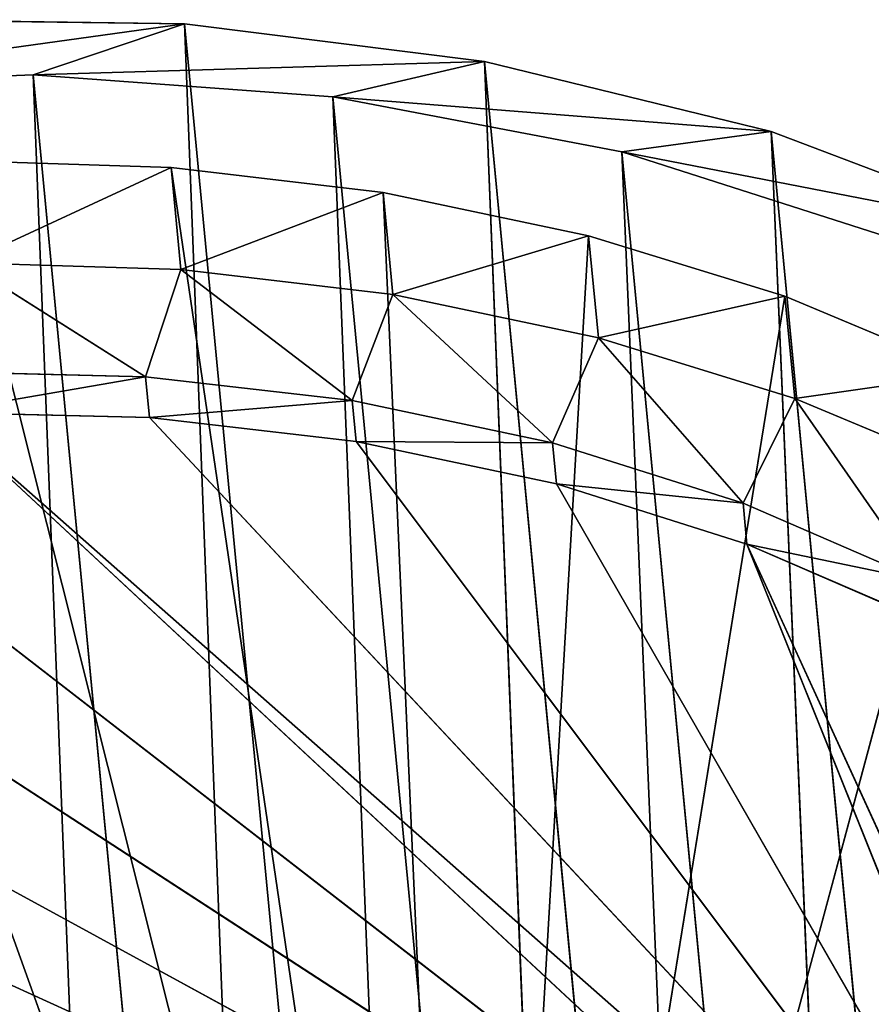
# Model space of a CAD drawing. Extents: x -3 to 171, y 0 to 111.
# Tile 656 of 656: x 138 to 150, y 98 to 111. Entities that reach past the tile are written whole.
import ezdxf

# ---------------------------------------------------------------- set-up
doc = ezdxf.new("R2010")
doc.units = 0
doc.header["$LTSCALE"] = 25.4
doc.layers.get('0').update_dxf_attribs({"color": 13, "linetype": 'CONTINUOUS'})

# ---------------------------------------------------------------- blocks, each defined once
blk = doc.blocks.new('MONO-II-BRASS-7782_STL')
at = {"color": 44}
for p, q in [((75.396, 157.201, 146.773), (5.507, 78.783, 144.085)), ((75.396, 157.201, 146.773), (5.507, 78.783, 144.085)), ((75.451, 156.81, 150.768), (5.507, 78.783, 144.085)), ((75.451, 156.81, 150.768), (5.507, 78.783, 144.085)), ((75.451, 156.81, 150.768), (5.997, 78.009, 147.994)), ((75.451, 156.81, 150.768), (5.997, 78.009, 147.994)), ((6.172, 78.356, 142.11), (76.272, 156.581, 144.84)), ((6.172, 78.356, 142.11), (76.272, 156.581, 144.84)), ((6.172, 78.356, 142.11), (76.116, 156.383, 148.793)), ((6.172, 78.356, 142.11), (76.116, 156.383, 148.793)), ((6.457, 77.766, 146.016), (76.116, 156.383, 148.793)), ((6.457, 77.766, 146.016), (76.116, 156.383, 148.793)), ((75.941, 156.036, 154.677), (5.997, 78.009, 147.994)), ((75.941, 156.036, 154.677), (5.997, 78.009, 147.994)), ((75.941, 156.036, 154.677), (6.912, 76.868, 151.733)), ((75.941, 156.036, 154.677), (6.912, 76.868, 151.733)), ((6.457, 77.766, 146.016), (76.4, 155.793, 152.699)), ((6.457, 77.766, 146.016), (76.4, 155.793, 152.699)), ((7.177, 76.798, 149.788), (76.4, 155.793, 152.699)), ((7.177, 76.798, 149.788), (76.4, 155.793, 152.699)), ((76.855, 154.896, 158.416), (6.912, 76.868, 151.733)), ((76.855, 154.896, 158.416), (6.912, 76.868, 151.733)), ((7.177, 76.798, 149.788), (77.12, 154.825, 156.472)), ((7.177, 76.798, 149.788), (77.12, 154.825, 156.472)), ((5.507, 78.783, 144.085), (5.453, 79.174, 140.09)), ((5.507, 78.783, 144.085), (5.453, 79.174, 140.09)), ((5.997, 78.009, 147.994), (5.507, 78.783, 144.085)), ((5.507, 78.783, 144.085), (6.172, 78.356, 142.11)), ((5.507, 78.783, 144.085), (6.172, 78.356, 142.11)), ((5.507, 78.783, 144.085), (6.329, 78.554, 138.157)), ((5.507, 78.783, 144.085), (6.329, 78.554, 138.157)), ((5.997, 78.009, 147.994), (5.507, 78.783, 144.085)), ((6.329, 78.554, 138.157), (6.172, 78.356, 142.11)), ((6.329, 78.554, 138.157), (6.172, 78.356, 142.11)), ((5.997, 78.009, 147.994), (6.172, 78.356, 142.11)), ((5.997, 78.009, 147.994), (6.172, 78.356, 142.11)), ((6.172, 78.356, 142.11), (6.457, 77.766, 146.016)), ((6.172, 78.356, 142.11), (6.457, 77.766, 146.016)), ((6.912, 76.868, 151.733), (5.997, 78.009, 147.994)), ((5.997, 78.009, 147.994), (6.457, 77.766, 146.016)), ((5.997, 78.009, 147.994), (6.457, 77.766, 146.016)), ((6.912, 76.868, 151.733), (5.997, 78.009, 147.994)), ((6.912, 76.868, 151.733), (6.457, 77.766, 146.016)), ((6.457, 77.766, 146.016), (7.177, 76.798, 149.788)), ((6.912, 76.868, 151.733), (6.457, 77.766, 146.016)), ((6.457, 77.766, 146.016), (7.177, 76.798, 149.788)), ((8.232, 75.386, 155.223), (6.912, 76.868, 151.733)), ((6.912, 76.868, 151.733), (7.177, 76.798, 149.788)), ((6.912, 76.868, 151.733), (7.177, 76.798, 149.788)), ((8.232, 75.386, 155.223), (6.912, 76.868, 151.733)), ((8.232, 75.386, 155.223), (7.177, 76.798, 149.788)), ((7.177, 76.798, 149.788), (8.315, 75.472, 153.343)), ((8.232, 75.386, 155.223), (7.177, 76.798, 149.788)), ((7.177, 76.798, 149.788), (8.315, 75.472, 153.343))]:
    blk.add_line(p, q, dxfattribs=at)
at = {"color": 18}
for p, q in [((8.621, 78.929, 141.22), (7.378, 77.121, 143.908)), ((8.621, 78.929, 141.22), (7.378, 77.121, 143.908)), ((8.71, 78.607, 144.035), (8.621, 78.929, 141.22)), ((8.621, 78.929, 141.22), (10.108, 77.393, 143.574)), ((8.621, 78.929, 141.22), (10.108, 77.393, 143.574)), ((8.71, 78.607, 144.035), (8.621, 78.929, 141.22)), ((8.71, 78.607, 144.035), (7.378, 77.121, 143.908)), ((8.71, 78.607, 144.035), (7.378, 77.121, 143.908)), ((8.71, 78.607, 144.035), (7.706, 76.59, 146.674)), ((8.71, 78.607, 144.035), (7.706, 76.59, 146.674)), ((9.038, 78.076, 146.801), (8.71, 78.607, 144.035)), ((8.71, 78.607, 144.035), (10.108, 77.393, 143.574)), ((8.71, 78.607, 144.035), (10.108, 77.393, 143.574)), ((8.71, 78.607, 144.035), (10.419, 76.883, 146.272)), ((8.71, 78.607, 144.035), (10.419, 76.883, 146.272)), ((9.038, 78.076, 146.801), (8.71, 78.607, 144.035)), ((10.756, 78.356, 138.121), (24.375, 64.641, 155.714)), ((10.756, 78.356, 138.121), (24.375, 64.641, 155.714)), ((10.108, 77.393, 143.574), (10.575, 78.282, 140.878)), ((10.108, 77.393, 143.574), (10.575, 78.282, 140.878)), ((10.641, 77.988, 143.625), (10.575, 78.282, 140.878)), ((10.575, 78.282, 140.878), (24.375, 64.641, 155.714)), ((10.575, 78.282, 140.878), (24.375, 64.641, 155.714)), ((10.575, 78.282, 140.878), (24.008, 64.935, 156.12)), ((10.575, 78.282, 140.878), (24.008, 64.935, 156.12)), ((10.641, 77.988, 143.625), (10.575, 78.282, 140.878)), ((11.181, 78.209, 135.394), (24.375, 64.641, 155.714)), ((11.181, 78.209, 135.394), (24.375, 64.641, 155.714)), ((9.038, 78.076, 146.801), (7.706, 76.59, 146.674)), ((9.038, 78.076, 146.801), (7.706, 76.59, 146.674)), ((9.038, 78.076, 146.801), (8.269, 75.856, 149.354)), ((9.038, 78.076, 146.801), (8.269, 75.856, 149.354)), ((9.601, 77.342, 149.482), (9.038, 78.076, 146.801)), ((9.038, 78.076, 146.801), (10.419, 76.883, 146.272)), ((9.038, 78.076, 146.801), (10.419, 76.883, 146.272)), ((9.038, 78.076, 146.801), (10.972, 76.165, 148.882)), ((9.038, 78.076, 146.801), (10.972, 76.165, 148.882)), ((9.601, 77.342, 149.482), (9.038, 78.076, 146.801)), ((10.108, 77.393, 143.574), (10.641, 77.988, 143.625)), ((10.108, 77.393, 143.574), (10.641, 77.988, 143.625)), ((10.419, 76.883, 146.272), (10.641, 77.988, 143.625)), ((10.419, 76.883, 146.272), (10.641, 77.988, 143.625)), ((10.952, 77.478, 146.323), (10.641, 77.988, 143.625)), ((10.641, 77.988, 143.625), (24.008, 64.935, 156.12)), ((10.641, 77.988, 143.625), (24.008, 64.935, 156.12)), ((10.952, 77.478, 146.323), (10.641, 77.988, 143.625)), ((11.843, 77.843, 132.736), (24.375, 64.641, 155.714)), ((11.843, 77.843, 132.736), (24.375, 64.641, 155.714)), ((10.042, 77.688, 140.827), (10.108, 77.393, 143.574)), ((10.042, 77.688, 140.827), (10.108, 77.393, 143.574)), ((7.439, 77.55, 138.263), (34.143, 52.791, 147.847)), ((7.439, 77.55, 138.263), (34.143, 52.791, 147.847)), ((7.288, 77.442, 141.092), (7.378, 77.121, 143.908)), ((7.288, 77.442, 141.092), (7.378, 77.121, 143.908)), ((7.288, 77.442, 141.092), (34.143, 52.791, 147.847)), ((7.288, 77.442, 141.092), (34.143, 52.791, 147.847)), ((10.419, 76.883, 146.272), (10.952, 77.478, 146.323)), ((10.419, 76.883, 146.272), (10.952, 77.478, 146.323)), ((10.972, 76.165, 148.882), (10.952, 77.478, 146.323)), ((10.972, 76.165, 148.882), (10.952, 77.478, 146.323)), ((11.505, 76.759, 148.933), (10.952, 77.478, 146.323)), ((11.505, 76.759, 148.933), (10.952, 77.478, 146.323)), ((24.008, 64.935, 156.12), (10.952, 77.478, 146.323)), ((24.008, 64.935, 156.12), (10.952, 77.478, 146.323)), ((9.601, 77.342, 149.482), (8.269, 75.856, 149.354)), ((9.601, 77.342, 149.482), (8.269, 75.856, 149.354)), ((9.601, 77.342, 149.482), (9.058, 74.929, 151.915)), ((9.601, 77.342, 149.482), (9.058, 74.929, 151.915)), ((10.391, 76.415, 152.042), (9.601, 77.342, 149.482)), ((9.601, 77.342, 149.482), (10.972, 76.165, 148.882)), ((9.601, 77.342, 149.482), (10.972, 76.165, 148.882)), ((9.601, 77.342, 149.482), (11.757, 75.248, 151.368)), ((9.601, 77.342, 149.482), (11.757, 75.248, 151.368)), ((10.391, 76.415, 152.042), (9.601, 77.342, 149.482)), ((10.108, 77.393, 143.574), (10.419, 76.883, 146.272)), ((10.108, 77.393, 143.574), (10.419, 76.883, 146.272)), ((24.375, 64.641, 155.714), (12.734, 77.263, 130.185)), ((24.375, 64.641, 155.714), (12.734, 77.263, 130.185)), ((7.378, 77.121, 143.908), (7.706, 76.59, 146.674)), ((7.378, 77.121, 143.908), (7.706, 76.59, 146.674)), ((7.378, 77.121, 143.908), (34.143, 52.791, 147.847)), ((7.378, 77.121, 143.908), (34.143, 52.791, 147.847)), ((10.419, 76.883, 146.272), (10.972, 76.165, 148.882)), ((10.419, 76.883, 146.272), (10.972, 76.165, 148.882)), ((10.972, 76.165, 148.882), (11.505, 76.759, 148.933)), ((10.972, 76.165, 148.882), (11.505, 76.759, 148.933)), ((11.757, 75.248, 151.368), (11.505, 76.759, 148.933)), ((11.757, 75.248, 151.368), (11.505, 76.759, 148.933)), ((12.29, 75.842, 151.419), (11.505, 76.759, 148.933)), ((11.505, 76.759, 148.933), (24.008, 64.935, 156.12)), ((11.505, 76.759, 148.933), (24.008, 64.935, 156.12)), ((12.29, 75.842, 151.419), (11.505, 76.759, 148.933)), ((7.706, 76.59, 146.674), (8.269, 75.856, 149.354)), ((7.706, 76.59, 146.674), (8.269, 75.856, 149.354)), ((7.706, 76.59, 146.674), (34.143, 52.791, 147.847)), ((7.706, 76.59, 146.674), (34.143, 52.791, 147.847)), ((10.391, 76.415, 152.042), (9.058, 74.929, 151.915)), ((10.391, 76.415, 152.042), (9.058, 74.929, 151.915)), ((10.391, 76.415, 152.042), (10.065, 73.82, 154.322)), ((10.391, 76.415, 152.042), (10.065, 73.82, 154.322)), ((11.397, 75.306, 154.45), (10.391, 76.415, 152.042)), ((10.391, 76.415, 152.042), (11.757, 75.248, 151.368)), ((10.391, 76.415, 152.042), (11.757, 75.248, 151.368)), ((10.391, 76.415, 152.042), (12.765, 74.145, 153.694)), ((10.391, 76.415, 152.042), (12.765, 74.145, 153.694)), ((11.397, 75.306, 154.45), (10.391, 76.415, 152.042)), ((10.972, 76.165, 148.882), (11.757, 75.248, 151.368)), ((10.972, 76.165, 148.882), (11.757, 75.248, 151.368)), ((8.269, 75.856, 149.354), (9.058, 74.929, 151.915)), ((8.269, 75.856, 149.354), (9.058, 74.929, 151.915)), ((8.269, 75.856, 149.354), (34.143, 52.791, 147.847)), ((8.269, 75.856, 149.354), (34.143, 52.791, 147.847)), ((11.757, 75.248, 151.368), (12.29, 75.842, 151.419)), ((11.757, 75.248, 151.368), (12.29, 75.842, 151.419)), ((12.765, 74.145, 153.694), (12.29, 75.842, 151.419)), ((12.765, 74.145, 153.694), (12.29, 75.842, 151.419)), ((13.298, 74.74, 153.745), (12.29, 75.842, 151.419)), ((12.29, 75.842, 151.419), (24.008, 64.935, 156.12)), ((12.29, 75.842, 151.419), (24.008, 64.935, 156.12)), ((12.29, 75.842, 151.419), (23.832, 65.043, 156.706)), ((12.29, 75.842, 151.419), (23.832, 65.043, 156.706)), ((13.298, 74.74, 153.745), (12.29, 75.842, 151.419)), ((11.757, 75.248, 151.368), (12.765, 74.145, 153.694)), ((11.757, 75.248, 151.368), (12.765, 74.145, 153.694)), ((9.058, 74.929, 151.915), (10.065, 73.82, 154.322)), ((9.058, 74.929, 151.915), (10.065, 73.82, 154.322)), ((9.058, 74.929, 151.915), (34.143, 52.791, 147.847)), ((9.058, 74.929, 151.915), (34.143, 52.791, 147.847)), ((10.065, 73.82, 154.322), (34.143, 52.791, 147.847)), ((10.065, 73.82, 154.322), (34.143, 52.791, 147.847))]:
    blk.add_line(p, q, dxfattribs=at)
at = {"color": 44}
mesh = blk.add_polyface(dxfattribs=at)
corners = [(75.533, 157.25, 144.77), (5.453, 79.174, 140.09), (75.396, 157.201, 146.773)]
mesh.append_faces([[corners[k] for k in face] for face in [(0, 1, 2)]], dxfattribs={"color": 44})
mesh = blk.add_polyface(dxfattribs=at)
corners = [(75.533, 157.25, 144.77), (5.834, 79.174, 136.093), (5.453, 79.174, 140.09)]
mesh.append_faces([[corners[k] for k in face] for face in [(0, 1, 2)]], dxfattribs={"color": 44})
mesh = blk.add_polyface(dxfattribs=at)
corners = [(75.396, 157.201, 146.773), (5.453, 79.174, 140.09), (5.507, 78.783, 144.085)]
mesh.append_faces([[corners[k] for k in face] for face in [(0, 1, 2)]], dxfattribs={"color": 44})
mesh = blk.add_polyface(dxfattribs=at)
corners = [(75.396, 157.201, 146.773), (5.507, 78.783, 144.085), (75.451, 156.81, 150.768)]
mesh.append_faces([[corners[k] for k in face] for face in [(0, 1, 2)]], dxfattribs={"color": 44})
mesh = blk.add_polyface(dxfattribs=at)
corners = [(75.533, 157.25, 144.77), (75.778, 157.201, 142.777), (5.834, 79.174, 136.093)]
mesh.append_faces([[corners[k] for k in face] for face in [(0, 1, 2)]], dxfattribs={"color": 44})
mesh = blk.add_polyface(dxfattribs=at)
corners = [(75.778, 157.201, 142.777), (76.588, 156.81, 138.864), (5.834, 79.174, 136.093)]
mesh.append_faces([[corners[k] for k in face] for face in [(0, 1, 2)]], dxfattribs={"color": 44})
mesh = blk.add_polyface(dxfattribs=at)
corners = [(75.451, 156.81, 150.768), (5.507, 78.783, 144.085), (5.997, 78.009, 147.994)]
mesh.append_faces([[corners[k] for k in face] for face in [(0, 1, 2)]], dxfattribs={"color": 44})
mesh = blk.add_polyface(dxfattribs=at)
corners = [(75.451, 156.81, 150.768), (5.997, 78.009, 147.994), (75.941, 156.036, 154.677)]
mesh.append_faces([[corners[k] for k in face] for face in [(0, 1, 2)]], dxfattribs={"color": 44})
mesh = blk.add_polyface(dxfattribs=at)
corners = [(76.272, 156.581, 144.84), (76.116, 156.383, 148.793), (6.172, 78.356, 142.11)]
mesh.append_faces([[corners[k] for k in face] for face in [(0, 1, 2)]], dxfattribs={"color": 44})
mesh = blk.add_polyface(dxfattribs=at)
corners = [(76.272, 156.581, 144.84), (6.172, 78.356, 142.11), (6.329, 78.554, 138.157)]
mesh.append_faces([[corners[k] for k in face] for face in [(0, 1, 2)]], dxfattribs={"color": 44})
mesh = blk.add_polyface(dxfattribs=at)
corners = [(76.272, 156.581, 144.84), (6.329, 78.554, 138.157), (76.867, 156.383, 140.929)]
mesh.append_faces([[corners[k] for k in face] for face in [(0, 1, 2)]], dxfattribs={"color": 44})
mesh = blk.add_polyface(dxfattribs=at)
corners = [(76.116, 156.383, 148.793), (6.457, 77.766, 146.016), (6.172, 78.356, 142.11)]
mesh.append_faces([[corners[k] for k in face] for face in [(0, 1, 2)]], dxfattribs={"color": 44})
mesh = blk.add_polyface(dxfattribs=at)
corners = [(76.116, 156.383, 148.793), (76.4, 155.793, 152.699), (6.457, 77.766, 146.016)]
mesh.append_faces([[corners[k] for k in face] for face in [(0, 1, 2)]], dxfattribs={"color": 44})
mesh = blk.add_polyface(dxfattribs=at)
corners = [(75.941, 156.036, 154.677), (5.997, 78.009, 147.994), (6.912, 76.868, 151.733)]
mesh.append_faces([[corners[k] for k in face] for face in [(0, 1, 2)]], dxfattribs={"color": 44})
mesh = blk.add_polyface(dxfattribs=at)
corners = [(75.941, 156.036, 154.677), (6.912, 76.868, 151.733), (76.855, 154.896, 158.416)]
mesh.append_faces([[corners[k] for k in face] for face in [(0, 1, 2)]], dxfattribs={"color": 44})
mesh = blk.add_polyface(dxfattribs=at)
corners = [(76.4, 155.793, 152.699), (7.177, 76.798, 149.788), (6.457, 77.766, 146.016)]
mesh.append_faces([[corners[k] for k in face] for face in [(0, 1, 2)]], dxfattribs={"color": 44})
mesh = blk.add_polyface(dxfattribs=at)
corners = [(76.4, 155.793, 152.699), (77.12, 154.825, 156.472), (7.177, 76.798, 149.788)]
mesh.append_faces([[corners[k] for k in face] for face in [(0, 1, 2)]], dxfattribs={"color": 44})
mesh = blk.add_polyface(dxfattribs=at)
corners = [(76.855, 154.896, 158.416), (6.912, 76.868, 151.733), (8.232, 75.386, 155.223)]
mesh.append_faces([[corners[k] for k in face] for face in [(0, 1, 2)]], dxfattribs={"color": 44})
mesh = blk.add_polyface(dxfattribs=at)
corners = [(77.12, 154.825, 156.472), (8.315, 75.472, 153.343), (7.177, 76.798, 149.788)]
mesh.append_faces([[corners[k] for k in face] for face in [(0, 1, 2)]], dxfattribs={"color": 44})
mesh = blk.add_polyface(dxfattribs=at)
corners = [(5.507, 78.783, 144.085), (5.453, 79.174, 140.09), (6.329, 78.554, 138.157)]
mesh.append_faces([[corners[k] for k in face] for face in [(0, 1, 2)]], dxfattribs={"color": 44})
at = {"color": 18}
mesh = blk.add_polyface(dxfattribs=at)
corners = [(8.621, 78.929, 141.22), (7.288, 77.442, 141.092), (7.378, 77.121, 143.908)]
mesh.append_faces([[corners[k] for k in face] for face in [(0, 1, 2)]], dxfattribs={"color": 18})
mesh = blk.add_polyface(dxfattribs=at)
corners = [(8.621, 78.929, 141.22), (7.378, 77.121, 143.908), (8.71, 78.607, 144.035)]
mesh.append_faces([[corners[k] for k in face] for face in [(0, 1, 2)]], dxfattribs={"color": 18})
mesh = blk.add_polyface(dxfattribs=at)
corners = [(10.108, 77.393, 143.574), (10.042, 77.688, 140.827), (8.621, 78.929, 141.22)]
mesh.append_faces([[corners[k] for k in face] for face in [(0, 1, 2)]], dxfattribs={"color": 18})
mesh = blk.add_polyface(dxfattribs=at)
corners = [(8.71, 78.607, 144.035), (10.108, 77.393, 143.574), (8.621, 78.929, 141.22)]
mesh.append_faces([[corners[k] for k in face] for face in [(0, 1, 2)]], dxfattribs={"color": 18})
at = {"color": 44}
mesh = blk.add_polyface(dxfattribs=at)
corners = [(5.997, 78.009, 147.994), (5.507, 78.783, 144.085), (6.172, 78.356, 142.11)]
mesh.append_faces([[corners[k] for k in face] for face in [(0, 1, 2)]], dxfattribs={"color": 44})
mesh = blk.add_polyface(dxfattribs=at)
corners = [(5.507, 78.783, 144.085), (6.329, 78.554, 138.157), (6.172, 78.356, 142.11)]
mesh.append_faces([[corners[k] for k in face] for face in [(0, 1, 2)]], dxfattribs={"color": 44})
at = {"color": 18}
mesh = blk.add_polyface(dxfattribs=at)
corners = [(8.71, 78.607, 144.035), (7.378, 77.121, 143.908), (7.706, 76.59, 146.674)]
mesh.append_faces([[corners[k] for k in face] for face in [(0, 1, 2)]], dxfattribs={"color": 18})
mesh = blk.add_polyface(dxfattribs=at)
corners = [(8.71, 78.607, 144.035), (7.706, 76.59, 146.674), (9.038, 78.076, 146.801)]
mesh.append_faces([[corners[k] for k in face] for face in [(0, 1, 2)]], dxfattribs={"color": 18})
mesh = blk.add_polyface(dxfattribs=at)
corners = [(10.419, 76.883, 146.272), (10.108, 77.393, 143.574), (8.71, 78.607, 144.035)]
mesh.append_faces([[corners[k] for k in face] for face in [(0, 1, 2)]], dxfattribs={"color": 18})
mesh = blk.add_polyface(dxfattribs=at)
corners = [(9.038, 78.076, 146.801), (10.419, 76.883, 146.272), (8.71, 78.607, 144.035)]
mesh.append_faces([[corners[k] for k in face] for face in [(0, 1, 2)]], dxfattribs={"color": 18})
at = {"color": 44}
mesh = blk.add_polyface(dxfattribs=at)
corners = [(5.997, 78.009, 147.994), (6.172, 78.356, 142.11), (6.457, 77.766, 146.016)]
mesh.append_faces([[corners[k] for k in face] for face in [(0, 1, 2)]], dxfattribs={"color": 44})
at = {"color": 18}
mesh = blk.add_polyface(dxfattribs=at)
corners = [(24.375, 64.641, 155.714), (10.756, 78.356, 138.121), (10.575, 78.282, 140.878)]
mesh.append_faces([[corners[k] for k in face] for face in [(0, 1, 2)]], dxfattribs={"color": 18})
mesh = blk.add_polyface(dxfattribs=at)
corners = [(24.375, 64.641, 155.714), (11.181, 78.209, 135.394), (10.756, 78.356, 138.121)]
mesh.append_faces([[corners[k] for k in face] for face in [(0, 1, 2)]], dxfattribs={"color": 18})
mesh = blk.add_polyface(dxfattribs=at)
corners = [(10.575, 78.282, 140.878), (10.042, 77.688, 140.827), (10.108, 77.393, 143.574)]
mesh.append_faces([[corners[k] for k in face] for face in [(0, 1, 2)]], dxfattribs={"color": 18})
mesh = blk.add_polyface(dxfattribs=at)
corners = [(10.575, 78.282, 140.878), (10.108, 77.393, 143.574), (10.641, 77.988, 143.625)]
mesh.append_faces([[corners[k] for k in face] for face in [(0, 1, 2)]], dxfattribs={"color": 18})
mesh = blk.add_polyface(dxfattribs=at)
corners = [(24.008, 64.935, 156.12), (24.375, 64.641, 155.714), (10.575, 78.282, 140.878)]
mesh.append_faces([[corners[k] for k in face] for face in [(0, 1, 2)]], dxfattribs={"color": 18})
mesh = blk.add_polyface(dxfattribs=at)
corners = [(24.008, 64.935, 156.12), (10.575, 78.282, 140.878), (10.641, 77.988, 143.625)]
mesh.append_faces([[corners[k] for k in face] for face in [(0, 1, 2)]], dxfattribs={"color": 18})
mesh = blk.add_polyface(dxfattribs=at)
corners = [(24.375, 64.641, 155.714), (11.843, 77.843, 132.736), (11.181, 78.209, 135.394)]
mesh.append_faces([[corners[k] for k in face] for face in [(0, 1, 2)]], dxfattribs={"color": 18})
mesh = blk.add_polyface(dxfattribs=at)
corners = [(9.038, 78.076, 146.801), (7.706, 76.59, 146.674), (8.269, 75.856, 149.354)]
mesh.append_faces([[corners[k] for k in face] for face in [(0, 1, 2)]], dxfattribs={"color": 18})
mesh = blk.add_polyface(dxfattribs=at)
corners = [(9.038, 78.076, 146.801), (8.269, 75.856, 149.354), (9.601, 77.342, 149.482)]
mesh.append_faces([[corners[k] for k in face] for face in [(0, 1, 2)]], dxfattribs={"color": 18})
mesh = blk.add_polyface(dxfattribs=at)
corners = [(10.972, 76.165, 148.882), (10.419, 76.883, 146.272), (9.038, 78.076, 146.801)]
mesh.append_faces([[corners[k] for k in face] for face in [(0, 1, 2)]], dxfattribs={"color": 18})
mesh = blk.add_polyface(dxfattribs=at)
corners = [(9.601, 77.342, 149.482), (10.972, 76.165, 148.882), (9.038, 78.076, 146.801)]
mesh.append_faces([[corners[k] for k in face] for face in [(0, 1, 2)]], dxfattribs={"color": 18})
at = {"color": 44}
mesh = blk.add_polyface(dxfattribs=at)
corners = [(6.912, 76.868, 151.733), (5.997, 78.009, 147.994), (6.457, 77.766, 146.016)]
mesh.append_faces([[corners[k] for k in face] for face in [(0, 1, 2)]], dxfattribs={"color": 44})
at = {"color": 18}
mesh = blk.add_polyface(dxfattribs=at)
corners = [(10.641, 77.988, 143.625), (10.108, 77.393, 143.574), (10.419, 76.883, 146.272)]
mesh.append_faces([[corners[k] for k in face] for face in [(0, 1, 2)]], dxfattribs={"color": 18})
mesh = blk.add_polyface(dxfattribs=at)
corners = [(10.641, 77.988, 143.625), (10.419, 76.883, 146.272), (10.952, 77.478, 146.323)]
mesh.append_faces([[corners[k] for k in face] for face in [(0, 1, 2)]], dxfattribs={"color": 18})
mesh = blk.add_polyface(dxfattribs=at)
corners = [(24.008, 64.935, 156.12), (10.641, 77.988, 143.625), (10.952, 77.478, 146.323)]
mesh.append_faces([[corners[k] for k in face] for face in [(0, 1, 2)]], dxfattribs={"color": 18})
mesh = blk.add_polyface(dxfattribs=at)
corners = [(24.375, 64.641, 155.714), (12.734, 77.263, 130.185), (11.843, 77.843, 132.736)]
mesh.append_faces([[corners[k] for k in face] for face in [(0, 1, 2)]], dxfattribs={"color": 18})
at = {"color": 44}
mesh = blk.add_polyface(dxfattribs=at)
corners = [(6.912, 76.868, 151.733), (6.457, 77.766, 146.016), (7.177, 76.798, 149.788)]
mesh.append_faces([[corners[k] for k in face] for face in [(0, 1, 2)]], dxfattribs={"color": 44})
at = {"color": 18}
mesh = blk.add_polyface(dxfattribs=at)
corners = [(34.143, 52.791, 147.847), (7.288, 77.442, 141.092), (7.439, 77.55, 138.263)]
mesh.append_faces([[corners[k] for k in face] for face in [(0, 1, 2)]], dxfattribs={"color": 18})
mesh = blk.add_polyface(dxfattribs=at)
corners = [(34.143, 52.791, 147.847), (7.439, 77.55, 138.263), (7.827, 77.442, 135.456)]
mesh.append_faces([[corners[k] for k in face] for face in [(0, 1, 2)]], dxfattribs={"color": 18})
mesh = blk.add_polyface(dxfattribs=at)
corners = [(34.143, 52.791, 147.847), (7.378, 77.121, 143.908), (7.288, 77.442, 141.092)]
mesh.append_faces([[corners[k] for k in face] for face in [(0, 1, 2)]], dxfattribs={"color": 18})
mesh = blk.add_polyface(dxfattribs=at)
corners = [(34.143, 52.791, 147.847), (7.827, 77.442, 135.456), (8.448, 77.121, 132.709)]
mesh.append_faces([[corners[k] for k in face] for face in [(0, 1, 2)]], dxfattribs={"color": 18})
mesh = blk.add_polyface(dxfattribs=at)
corners = [(10.952, 77.478, 146.323), (10.419, 76.883, 146.272), (10.972, 76.165, 148.882)]
mesh.append_faces([[corners[k] for k in face] for face in [(0, 1, 2)]], dxfattribs={"color": 18})
mesh = blk.add_polyface(dxfattribs=at)
corners = [(10.952, 77.478, 146.323), (10.972, 76.165, 148.882), (11.505, 76.759, 148.933)]
mesh.append_faces([[corners[k] for k in face] for face in [(0, 1, 2)]], dxfattribs={"color": 18})
mesh = blk.add_polyface(dxfattribs=at)
corners = [(24.008, 64.935, 156.12), (10.952, 77.478, 146.323), (11.505, 76.759, 148.933)]
mesh.append_faces([[corners[k] for k in face] for face in [(0, 1, 2)]], dxfattribs={"color": 18})
mesh = blk.add_polyface(dxfattribs=at)
corners = [(9.601, 77.342, 149.482), (8.269, 75.856, 149.354), (9.058, 74.929, 151.915)]
mesh.append_faces([[corners[k] for k in face] for face in [(0, 1, 2)]], dxfattribs={"color": 18})
mesh = blk.add_polyface(dxfattribs=at)
corners = [(9.601, 77.342, 149.482), (9.058, 74.929, 151.915), (10.391, 76.415, 152.042)]
mesh.append_faces([[corners[k] for k in face] for face in [(0, 1, 2)]], dxfattribs={"color": 18})
mesh = blk.add_polyface(dxfattribs=at)
corners = [(11.757, 75.248, 151.368), (10.972, 76.165, 148.882), (9.601, 77.342, 149.482)]
mesh.append_faces([[corners[k] for k in face] for face in [(0, 1, 2)]], dxfattribs={"color": 18})
mesh = blk.add_polyface(dxfattribs=at)
corners = [(10.391, 76.415, 152.042), (11.757, 75.248, 151.368), (9.601, 77.342, 149.482)]
mesh.append_faces([[corners[k] for k in face] for face in [(0, 1, 2)]], dxfattribs={"color": 18})
mesh = blk.add_polyface(dxfattribs=at)
corners = [(24.375, 64.641, 155.714), (13.841, 76.477, 127.778), (12.734, 77.263, 130.185)]
mesh.append_faces([[corners[k] for k in face] for face in [(0, 1, 2)]], dxfattribs={"color": 18})
mesh = blk.add_polyface(dxfattribs=at)
corners = [(34.143, 52.791, 147.847), (7.706, 76.59, 146.674), (7.378, 77.121, 143.908)]
mesh.append_faces([[corners[k] for k in face] for face in [(0, 1, 2)]], dxfattribs={"color": 18})
mesh = blk.add_polyface(dxfattribs=at)
corners = [(34.143, 52.791, 147.847), (8.448, 77.121, 132.709), (9.294, 76.59, 130.055)]
mesh.append_faces([[corners[k] for k in face] for face in [(0, 1, 2)]], dxfattribs={"color": 18})
at = {"color": 44}
mesh = blk.add_polyface(dxfattribs=at)
corners = [(8.232, 75.386, 155.223), (6.912, 76.868, 151.733), (7.177, 76.798, 149.788)]
mesh.append_faces([[corners[k] for k in face] for face in [(0, 1, 2)]], dxfattribs={"color": 44})
mesh = blk.add_polyface(dxfattribs=at)
corners = [(8.232, 75.386, 155.223), (7.177, 76.798, 149.788), (8.315, 75.472, 153.343)]
mesh.append_faces([[corners[k] for k in face] for face in [(0, 1, 2)]], dxfattribs={"color": 44})
at = {"color": 18}
mesh = blk.add_polyface(dxfattribs=at)
corners = [(11.505, 76.759, 148.933), (10.972, 76.165, 148.882), (11.757, 75.248, 151.368)]
mesh.append_faces([[corners[k] for k in face] for face in [(0, 1, 2)]], dxfattribs={"color": 18})
mesh = blk.add_polyface(dxfattribs=at)
corners = [(11.505, 76.759, 148.933), (11.757, 75.248, 151.368), (12.29, 75.842, 151.419)]
mesh.append_faces([[corners[k] for k in face] for face in [(0, 1, 2)]], dxfattribs={"color": 18})
mesh = blk.add_polyface(dxfattribs=at)
corners = [(24.008, 64.935, 156.12), (11.505, 76.759, 148.933), (12.29, 75.842, 151.419)]
mesh.append_faces([[corners[k] for k in face] for face in [(0, 1, 2)]], dxfattribs={"color": 18})
mesh = blk.add_polyface(dxfattribs=at)
corners = [(8.269, 75.856, 149.354), (7.706, 76.59, 146.674), (34.143, 52.791, 147.847)]
mesh.append_faces([[corners[k] for k in face] for face in [(0, 1, 2)]], dxfattribs={"color": 18})
mesh = blk.add_polyface(dxfattribs=at)
corners = [(34.143, 52.791, 147.847), (9.294, 76.59, 130.055), (35.475, 52.791, 133.91)]
mesh.append_faces([[corners[k] for k in face] for face in [(0, 1, 2)]], dxfattribs={"color": 18})
mesh = blk.add_polyface(dxfattribs=at)
corners = [(10.391, 76.415, 152.042), (9.058, 74.929, 151.915), (10.065, 73.82, 154.322)]
mesh.append_faces([[corners[k] for k in face] for face in [(0, 1, 2)]], dxfattribs={"color": 18})
mesh = blk.add_polyface(dxfattribs=at)
corners = [(10.391, 76.415, 152.042), (10.065, 73.82, 154.322), (11.397, 75.306, 154.45)]
mesh.append_faces([[corners[k] for k in face] for face in [(0, 1, 2)]], dxfattribs={"color": 18})
mesh = blk.add_polyface(dxfattribs=at)
corners = [(12.765, 74.145, 153.694), (11.757, 75.248, 151.368), (10.391, 76.415, 152.042)]
mesh.append_faces([[corners[k] for k in face] for face in [(0, 1, 2)]], dxfattribs={"color": 18})
mesh = blk.add_polyface(dxfattribs=at)
corners = [(11.397, 75.306, 154.45), (12.765, 74.145, 153.694), (10.391, 76.415, 152.042)]
mesh.append_faces([[corners[k] for k in face] for face in [(0, 1, 2)]], dxfattribs={"color": 18})
mesh = blk.add_polyface(dxfattribs=at)
corners = [(24.375, 64.641, 155.714), (15.147, 75.497, 125.548), (13.841, 76.477, 127.778)]
mesh.append_faces([[corners[k] for k in face] for face in [(0, 1, 2)]], dxfattribs={"color": 18})
mesh = blk.add_polyface(dxfattribs=at)
corners = [(9.058, 74.929, 151.915), (8.269, 75.856, 149.354), (34.143, 52.791, 147.847)]
mesh.append_faces([[corners[k] for k in face] for face in [(0, 1, 2)]], dxfattribs={"color": 18})
mesh = blk.add_polyface(dxfattribs=at)
corners = [(12.29, 75.842, 151.419), (11.757, 75.248, 151.368), (12.765, 74.145, 153.694)]
mesh.append_faces([[corners[k] for k in face] for face in [(0, 1, 2)]], dxfattribs={"color": 18})
mesh = blk.add_polyface(dxfattribs=at)
corners = [(12.29, 75.842, 151.419), (12.765, 74.145, 153.694), (13.298, 74.74, 153.745)]
mesh.append_faces([[corners[k] for k in face] for face in [(0, 1, 2)]], dxfattribs={"color": 18})
mesh = blk.add_polyface(dxfattribs=at)
corners = [(23.832, 65.043, 156.706), (24.008, 64.935, 156.12), (12.29, 75.842, 151.419)]
mesh.append_faces([[corners[k] for k in face] for face in [(0, 1, 2)]], dxfattribs={"color": 18})
mesh = blk.add_polyface(dxfattribs=at)
corners = [(23.832, 65.043, 156.706), (12.29, 75.842, 151.419), (13.298, 74.74, 153.745)]
mesh.append_faces([[corners[k] for k in face] for face in [(0, 1, 2)]], dxfattribs={"color": 18})
mesh = blk.add_polyface(dxfattribs=at)
corners = [(24.375, 64.641, 155.714), (22.367, 69.164, 123.927), (15.147, 75.497, 125.548)]
mesh.append_faces([[corners[k] for k in face] for face in [(0, 1, 2)]], dxfattribs={"color": 18})
mesh = blk.add_polyface(dxfattribs=at)
corners = [(10.065, 73.82, 154.322), (9.058, 74.929, 151.915), (34.143, 52.791, 147.847)]
mesh.append_faces([[corners[k] for k in face] for face in [(0, 1, 2)]], dxfattribs={"color": 18})
mesh = blk.add_polyface(dxfattribs=at)
corners = [(11.276, 72.544, 156.546), (10.065, 73.82, 154.322), (34.143, 52.791, 147.847)]
mesh.append_faces([[corners[k] for k in face] for face in [(0, 1, 2)]], dxfattribs={"color": 18})
mesh = blk.add_polyface(dxfattribs=at)
corners = [(12.676, 71.117, 158.557), (11.276, 72.544, 156.546), (34.153, 52.765, 148.04)]
mesh.append_faces([[corners[k] for k in face] for face in [(0, 1, 2)]], dxfattribs={"color": 18})
mesh = blk.add_polyface(dxfattribs=at)
corners = [(11.276, 72.544, 156.546), (34.143, 52.791, 147.847), (34.153, 52.765, 148.04)]
mesh.append_faces([[corners[k] for k in face] for face in [(0, 1, 2)]], dxfattribs={"color": 18})
mesh = blk.add_polyface(dxfattribs=at)
corners = [(14.246, 69.558, 160.33), (12.676, 71.117, 158.557), (34.153, 52.765, 148.04)]
mesh.append_faces([[corners[k] for k in face] for face in [(0, 1, 2)]], dxfattribs={"color": 18})
mesh = blk.add_polyface(dxfattribs=at)
corners = [(15.966, 67.886, 161.842), (14.246, 69.558, 160.33), (34.153, 52.765, 148.04)]
mesh.append_faces([[corners[k] for k in face] for face in [(0, 1, 2)]], dxfattribs={"color": 18})
mesh = blk.add_polyface(dxfattribs=at)
corners = [(17.815, 66.124, 163.073), (15.966, 67.886, 161.842), (34.153, 52.765, 148.04)]
mesh.append_faces([[corners[k] for k in face] for face in [(0, 1, 2)]], dxfattribs={"color": 18})
mesh = blk.add_polyface(dxfattribs=at)
corners = [(19.767, 64.293, 164.008), (17.815, 66.124, 163.073), (34.153, 52.765, 148.04)]
mesh.append_faces([[corners[k] for k in face] for face in [(0, 1, 2)]], dxfattribs={"color": 18})

msp = doc.modelspace()

# ---------------------------------------------------------------- block references
at = {"color": 0, "extrusion": (1, -2.77556e-16, -4.74447e-16), "rotation": 180}
msp.add_blockref('MONO-II-BRASS-7782_STL', (116.383, 158.039, -3.456), dxfattribs=at)

doc.saveas('drawing.dxf')
